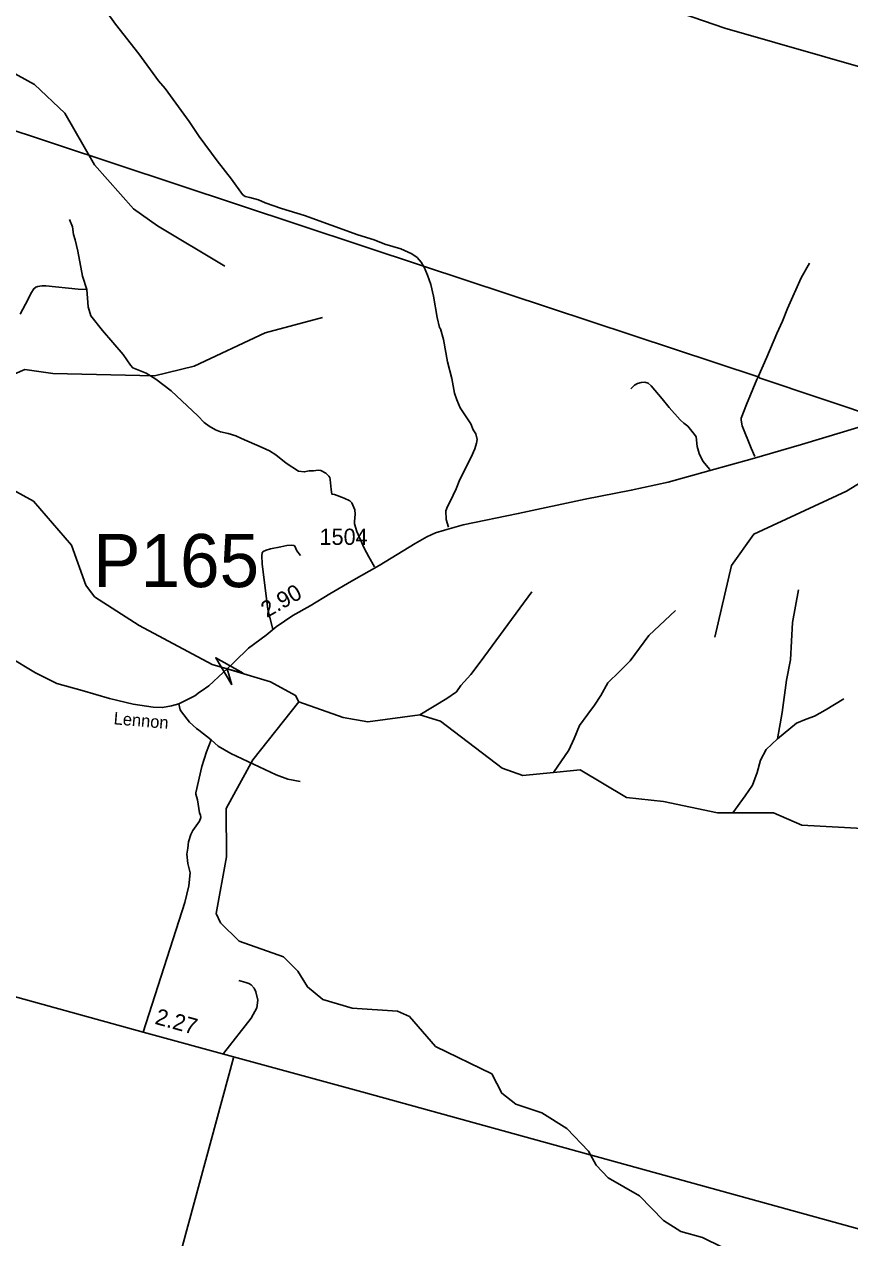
# Model space of a CAD drawing. Extents: x 2104537 to 2336408, y 34176 to 229611.
# Drawn here: x 2236790 to 2243160, y 87580 to 96941 of the extents above; entities that cross this region are included whole.
import ezdxf

# ---------------------------------------------------------------- set-up
doc = ezdxf.new("R2010")
doc.units = 0
for name, color, linetype in [('Exist Hydrographic Creek Single Shore', 7, 'Continuous'), ('Exist Hydrographic Misc Water Feature', 7, 'Continuous'), ('Exist Road Non-System Type 51', 7, 'Continuous'), ('Exist Road Primary NC Attributed', 7, 'Continuous'), ('Exist Road Primary NC Mileage Hundredths English Label', 7, 'Continuous'), ('Exist Road Secondary Mileage Hundredths English Label', 7, 'Continuous'), ('Exist Road Secondary Structure Pipe Attributed CELL', 7, 'Continuous'), ('Exist Road Secondary Structure Pipe Number Label', 7, 'Continuous'), ('Exist Road Secondary Type 51 Attributed', 7, 'Continuous'), ('Exist Road Secondary Type 51 Label', 7, 'Continuous'), ('Exist Road Secondary Type 51 Number Label', 7, 'Continuous'), ('Exist Utilities Electrical Transmission Line', 7, 'Continuous')]:
    doc.layers.add(name, color=color, linetype=linetype)

msp = doc.modelspace()

# ---------------------------------------------------------------- linework, layer by layer
at = {"layer": 'Exist Hydrographic Creek Single Shore'}
for points in [[(2244442.3, 96238.8), (2244142.3, 96352.9), (2242196.3, 96912), (2241694.4, 97082.4), (2241686.4, 97115.4), (2241536.3, 97164.2), (2241126.4, 97372.2), (2240924.2, 97553.2), (2240705.2, 97826.5)], [(2238239.2, 92002.7), (2237676.4, 92301.6), (2237333.3, 92524.7), (2237266.3, 92614.6), (2237155.3, 92921.8), (2236860.3, 93262.1), (2236651.3, 93377.6)], [(2238908.3, 91713.6), (2238883.3, 91763.3), (2238690.4, 91868.6), (2238354.8, 91968.6), (2238239.2, 92002.7)], [(2242174.4, 87507.3), (2242024.3, 87582.4), (2241857.4, 87628.3), (2241723.3, 87712.8), (2241538.3, 87903.4), (2241295.3, 88042.6), (2241203.3, 88139.5), (2241144.4, 88248.9), (2240976.3, 88422.7), (2240783.3, 88544.5), (2240583.4, 88610.7), (2240474.3, 88694.8), (2240397.4, 88843.9), (2239963.3, 89055.7), (2239761.4, 89286), (2239669.3, 89327.1), (2239319.3, 89350.2), (2239093.3, 89416.9), (2238976.4, 89514.3), (2238900.3, 89637.2), (2238791.2, 89747.5), (2238448.4, 89868.9), (2238305.3, 90009.5), (2238271.2, 90082.3), (2238351.4, 90517), (2238348.3, 90891.1), (2238553.4, 91267.7), (2238908.3, 91713.6)], [(2239842.3, 91613.5), (2239442.3, 91558.9), (2239250.4, 91592.1), (2238908.3, 91713.6)], [(2240872.5, 91169), (2240637.3, 91145.5), (2240478.4, 91201), (2240001.3, 91564.5), (2239842.3, 91613.5)], [(2242256.8, 90857.8), (2242139.3, 90857.4), (2241722.3, 90944.1), (2241438.3, 90975.9), (2241078.4, 91189.5), (2240872.5, 91169)], [(2243306.3, 90733.2), (2242790.4, 90762.8), (2242572.4, 90858.9), (2242256.8, 90857.8)]]:
    msp.add_lwpolyline(points, dxfattribs=at)
at = {"layer": 'Exist Hydrographic Misc Water Feature'}
msp.add_line((2240306.8, 92019.6), (2240707.3, 92561.3), dxfattribs=at)
for points in [[(2238337.3, 95073.9), (2237818.3, 95385.7), (2237633.3, 95517.2), (2237331.3, 95857.7), (2237103.3, 96255.8), (2236868.3, 96476.8), (2236616.3, 96616.1), (2236374.3, 96699.6), (2236016.3, 96696.6), (2235683.3, 96627.6), (2235360.3, 96489.5), (2235276.2, 96491.1)], [(2239090.2, 94678.9), (2238649.4, 94559.4), (2238102.3, 94304.3), (2237794.3, 94228.2), (2237011.2, 94246.6), (2236794.2, 94277), (2236478.3, 94142), (2236195.3, 94141), (2235736.2, 94327), (2235593.3, 94385.5), (2235327.3, 94390.6)], [(2242118.4, 92212.6), (2242246.4, 92764.6), (2242419.4, 93007.2), (2243133.4, 93337.9), (2243548.3, 93592.4), (2243805.4, 93676), (2244296.3, 93748.5), (2245094.3, 93962.8), (2245311.3, 93981.5), (2245660.3, 94033.8)], [(2242702.6, 92039.2), (2242717.4, 92325.7), (2242765.4, 92577.4)], [(2241464.3, 92029.1), (2241609.3, 92225.7), (2241816.4, 92418.5)], [(2239842.3, 91613.5), (2240051.9, 91738.6), (2240124.9, 91792.1), (2240159.8, 91838.8), (2240235, 91924.9), (2240306.8, 92019.6)], [(2240872.5, 91169), (2240991, 91339.9), (2241033.3, 91430.8), (2241075.3, 91531.7), (2241137.7, 91619), (2241190.4, 91688), (2241238.8, 91763.1), (2241293.1, 91860.2), (2241383.1, 91949), (2241464.3, 92029.1)], [(2242702.6, 92039.2), (2242672.1, 91880.2), (2242638.8, 91631.3), (2242602.6, 91428.4)], [(2243114.6, 91736.4), (2242970.4, 91649.6), (2242887.4, 91604), (2242823.6, 91580.7), (2242748.3, 91549.3), (2242602.6, 91428.4)], [(2242602.6, 91428.4), (2242514.4, 91346.6), (2242471.9, 91263.7), (2242445.7, 91169.1), (2242409.6, 91070.3), (2242353, 90989.1), (2242256.8, 90857.8)]]:
    msp.add_lwpolyline(points, dxfattribs=at)
at = {"layer": 'Exist Road Non-System Type 51'}
for p, q in [((2238136, 91494.8), (2238231.7, 91419.5)), ((2238405.5, 88967.3), (2237601.5, 86009.6))]:
    msp.add_line(p, q, dxfattribs=at)
for points in [[(2237422.1, 97042.4), (2237494.9, 96940.4), (2237675.1, 96713.4), (2237826.9, 96505.5), (2237878.5, 96444.9), (2238063.6, 96191.9), (2238138.7, 96075.9), (2238277.9, 95887.8), (2238389.8, 95746.9), (2238473, 95627.1), (2238495.5, 95611.7), (2238531.6, 95604.8), (2238596.3, 95586.5), (2238648.8, 95563.9), (2238776.1, 95519.5), (2238953.5, 95466.2), (2239363.8, 95315.5), (2239488.8, 95277.1), (2239571.8, 95245.3), (2239696.7, 95208.7), (2239779.8, 95171.1), (2239820.6, 95142.1), (2239851.7, 95104.9), (2239869.8, 95075.5)], [(2237139.6, 95435.5), (2237161.7, 95376.9), (2237169.4, 95318.9), (2237182.3, 95277.3), (2237202.9, 95189.9), (2237240.2, 94998.8), (2237271.8, 94895.4)], [(2239869.8, 95075.5), (2239874.6, 95067.7), (2239902.3, 95004.4), (2239926.4, 94933.1), (2239946.8, 94843.5), (2239975.4, 94678.4), (2239993.5, 94600.9), (2240001.7, 94591.1), (2240024, 94509.7), (2240056.8, 94336.5), (2240090.2, 94209.4), (2240109.4, 94095.9), (2240126.7, 94042.4), (2240152.5, 93981.1), (2240235.9, 93857.3), (2240255.1, 93811.7), (2240274.1, 93780.4), (2240285.3, 93738.5), (2240280.1, 93708.5), (2240267.3, 93666.1), (2240239, 93601.3), (2240151.7, 93428.8), (2240121.7, 93356), (2240076.4, 93258.7), (2240055.4, 93220.1), (2240044.2, 93187.9), (2240046.1, 93119.9), (2240064.2, 93061.7)], [(2242848, 95098.6), (2242785.4, 94985.8), (2242680, 94746.9), (2242640.5, 94649.9), (2242597.1, 94556.5), (2242520.2, 94372.5), (2242451.8, 94220.3)], [(2237271.8, 94895.4), (2237204.8, 94897.9), (2236956.1, 94923.1), (2236926.1, 94922.3), (2236894.2, 94917.3), (2236880.3, 94913), (2236864.7, 94900.5), (2236841.8, 94863.9), (2236820.9, 94819.3), (2236758.1, 94703.6)], [(2237271.8, 94895.4), (2237282.6, 94762), (2237302.6, 94690.5), (2237393.6, 94579.1), (2237552.8, 94393.3), (2237611.1, 94310.9), (2237627.5, 94291.4), (2237730.7, 94250.2), (2237805.9, 94202.4), (2237922.4, 94113.6), (2238129.9, 93921.2), (2238179.3, 93868.4), (2238216.1, 93839.5), (2238264.8, 93812.8), (2238305.3, 93796), (2238363.6, 93783.7), (2238423.7, 93765.5), (2238466.7, 93744.5), (2238626.5, 93676.8), (2238683.2, 93650.3), (2238732.2, 93619.8), (2238810, 93555.9), (2238905.6, 93494.4), (2238949.9, 93487.8), (2238989.6, 93494.8), (2239021.6, 93495.6), (2239057.5, 93500.7), (2239077.7, 93497.3), (2239118.1, 93478.3), (2239141.4, 93455.7), (2239147.8, 93444.6), (2239151.5, 93429.3), (2239157.6, 93351.4), (2239164.5, 93315.7), (2239184.7, 93312.1), (2239257.4, 93286.1), (2239302.1, 93263.4), (2239318.4, 93247.9), (2239339.8, 93196.3), (2239342.8, 93162.4), (2239338.3, 93106.3), (2239339.1, 93086.1), (2239356.5, 93026.8), (2239412.1, 92898.3), (2239449.8, 92833.4), (2239491.3, 92754.6)], [(2241470.5, 94129.6), (2241497.9, 94156.3), (2241521.5, 94170.8), (2241551.3, 94177.6), (2241577.3, 94180.3), (2241603.5, 94171.2), (2241626.4, 94152), (2241712.8, 94052.1), (2241766.5, 93985.5), (2241851.3, 93889.9), (2241880, 93862.7), (2241910.7, 93839.5), (2241962.3, 93776.9), (2241974.9, 93757.3), (2241982.9, 93683.5), (2241996.5, 93629.9), (2242026.1, 93570.7), (2242081.3, 93505.5)], [(2242451.8, 94220.3), (2242442.9, 94200.4), (2242362.1, 94008), (2242322.9, 93902.9), (2242321.4, 93886.8), (2242330.6, 93843.2), (2242399.8, 93671.4), (2242426.4, 93605.4)], [(2238707.5, 92275.3), (2238669, 92425.8), (2238625.2, 92778.6), (2238623.6, 92840.6), (2238627, 92862.1), (2238634.6, 92872.8), (2238655.4, 92885), (2238690, 92894.3), (2238769.7, 92908.6), (2238817.3, 92919.8), (2238855.4, 92922.9), (2238870.3, 92921), (2238878.4, 92915.3), (2238894.5, 92878), (2238920.6, 92841.7)], [(2237983.5, 91699.2), (2237993.8, 91653.4), (2238003.9, 91635.5), (2238064.7, 91555.9), (2238118.9, 91508.3), (2238136, 91494.8)], [(2238231.7, 91419.5), (2238196.4, 91327), (2238161.5, 91214.8), (2238112.9, 91012.4), (2238113.1, 91002.5), (2238127.3, 90956.7), (2238142.1, 90858.6), (2238150.3, 90838.8), (2238152.6, 90821), (2238142.8, 90792.7), (2238091.3, 90722.5), (2238075.6, 90690.3), (2238056.1, 90634.3), (2238052.6, 90586.1), (2238044.8, 90540), (2238053.5, 90466), (2238069.9, 90394.2), (2238058.7, 90294.4), (2238029.7, 90166), (2237708, 89165.7)], [(2238231.7, 91419.5), (2238285.9, 91371.9), (2238384.5, 91316.5), (2238733.7, 91151.7), (2238823.9, 91116.1), (2238918, 91098.9)], [(2238327.1, 89000.9), (2238541, 89272.4), (2238584.2, 89352.9), (2238591.9, 89412.8), (2238577.4, 89476.7), (2238563.1, 89504.5), (2238541, 89530.2), (2238522.8, 89540.1), (2238500.7, 89550), (2238444.5, 89563.6)]]:
    msp.add_lwpolyline(points, dxfattribs=at)
at = {"layer": 'Exist Road Primary NC Attributed'}
msp.add_lwpolyline([(2243459.6, 87583.2), (2239424, 88697.1), (2238433.9, 88968.9), (2237708, 89165.7), (2233501.8, 90327.4), (2231921.8, 90761.8)], dxfattribs=at)
at = {"layer": 'Exist Road Secondary Structure Pipe Attributed CELL'}
msp.add_lwpolyline([(2238392.6, 91844.2), (2238267.2, 92053.4), (2238480.3, 91934.9), (2238354.8, 91968.6)], close=True, dxfattribs=at)
at = {"layer": 'Exist Road Secondary Type 51 Attributed'}
msp.add_lwpolyline([(2243424.2, 93890.8), (2243111.7, 93797.1), (2242786.3, 93698.1), (2242406.1, 93588.7), (2242072.9, 93494.9), (2241757.8, 93408.9), (2241474, 93346.4), (2241117.3, 93276.1), (2240601.8, 93166.7), (2240177.4, 93078.1), (2240031.6, 93039), (2239963.9, 93018.2), (2239896.2, 92986.9), (2239805.1, 92934.9), (2239529.1, 92765.5), (2239315.6, 92645.7), (2239148.9, 92546.7), (2238995.3, 92455.6), (2238862.5, 92380), (2238735, 92291.5), (2238656.9, 92228.9), (2238521.5, 92127.3), (2238412.1, 92023.2), (2238354.8, 91968.6), (2238325, 91939.3), (2238214.2, 91838.2), (2238154.6, 91796.6), (2238142.9, 91788), (2238105.1, 91760.2), (2237983.5, 91699.2), (2237925.4, 91682.9), (2237857.6, 91670.1), (2237783.8, 91671.6), (2237631.4, 91696.5), (2237447.2, 91739.1), (2237236.9, 91801.2), (2237041.1, 91855.1), (2236877.9, 91938.4), (2236447.4, 92193.7)], dxfattribs=at)
at = {"layer": 'Exist Utilities Electrical Transmission Line'}
msp.add_line((2239869.8, 95075.5), (2242451.8, 94220.3), dxfattribs=at)
for points in [[(2229470.8, 98548.4), (2235592.7, 96492), (2239869.8, 95075.5)], [(2242451.8, 94220.3), (2242463, 94216.6), (2242460.9, 94214.4), (2243427.4, 93888.8)]]:
    msp.add_lwpolyline(points, dxfattribs=at)

# ---------------------------------------------------------------- texts
at = {"layer": 'Exist Road Primary NC Mileage Hundredths English Label'}
msp.add_text('2.27', height=125, rotation=344.5604, dxfattribs=at).set_placement((2237791.3, 89230.9))
at = {"layer": 'Exist Road Secondary Mileage Hundredths English Label'}
msp.add_text('2.90', height=125, rotation=29.63501, dxfattribs=at).set_placement((2238661.7, 92359.4))
at = {"layer": 'Exist Road Secondary Structure Pipe Number Label'}
msp.add_text('P165', height=410.1, dxfattribs=at).set_placement((2237321.3, 92598.7))
at = {"layer": 'Exist Road Secondary Type 51 Label'}
msp.add_text('Lennon', height=95, rotation=355.11621, dxfattribs=at).set_placement((2237477.2, 91541))
at = {"layer": 'Exist Road Secondary Type 51 Number Label'}
msp.add_text('1504', height=125, dxfattribs=at).set_placement((2239068.2, 92924.8))

doc.saveas('drawing.dxf')
